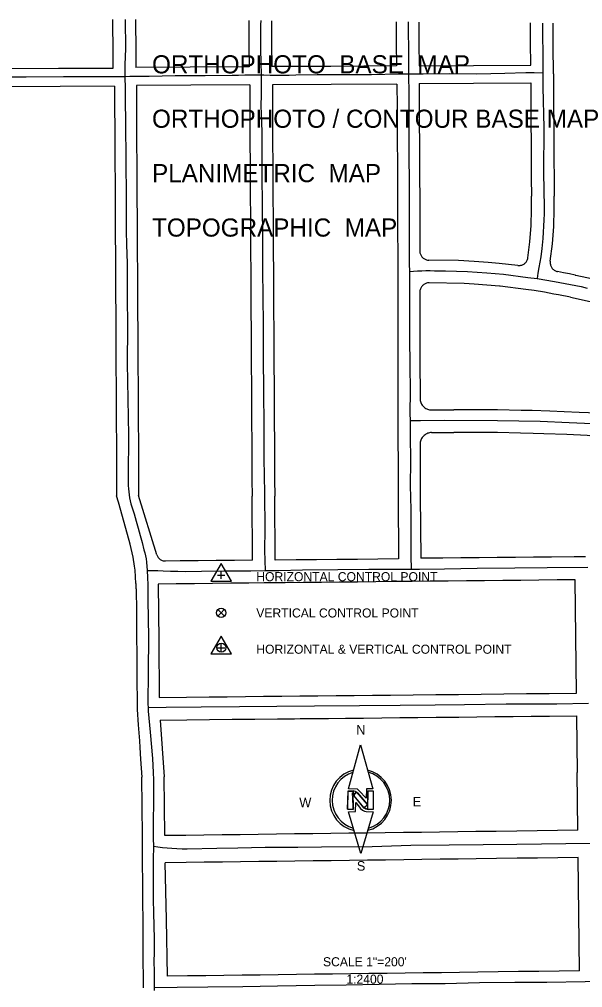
# Model space of a CAD drawing. Extents: x -25029 to 2274964, y -81170 to 687028.
# Drawn here: x 389 to 1632, y -63865 to -61729 of the extents above; entities that cross this region are included whole.
import ezdxf

# ---------------------------------------------------------------- set-up
doc = ezdxf.new("R2010")
doc.units = 0
for name, color, linetype in [('81911BEA - RW_X_Fee_RW', 7, 'Continuous'), ('GE_X_CL_2000', 7, 'Continuous'), ('TI_HOR', 7, 'Continuous'), ('TI_NORTHA', 7, 'Continuous'), ('TI_ORTHO_BM', 7, 'Continuous'), ('TI_ORTHO_CBM', 7, 'Continuous'), ('TI_PLAN', 7, 'Continuous'), ('TI_SCLBAR', 7, 'Continuous'), ('TI_TOPO', 7, 'Continuous'), ('TI_VER', 7, 'Continuous')]:
    doc.layers.add(name, color=color, linetype=linetype)

msp = doc.modelspace()

# ---------------------------------------------------------------- linework, layer by layer
at = {"layer": '81911BEA - RW_X_Fee_RW'}
for p, q in [((1518.7, -62148.3), (1518.4, -62119)), ((1568.6, -62147.9), (1568.5, -62118.9)), ((1505.9, -62324.8), (1449.4, -62317.9)), ((1524.8, -62327.5), (1505.9, -62324.8)), ((1298.1, -62590.7), (1347.1, -62590.3)), ((1298.3, -62640.7), (1347.4, -62640.3)), ((1596.7, -62645.1), (1545.7, -62643.1)), ((692.4, -62910.2), (652.1, -62779.2)), ((903.4, -62922.2), (902.2, -62780.8)), ((953.4, -62921.8), (952.2, -62780.6)), ((1224.4, -62781.8), (1225.6, -62919.4)), ((1273.3, -62780.8), (1274.4, -62917.7)), ((1638.1, -62914.6), (1613.1, -62914.8)), ((646, -62973.4), (646.1, -62985.1)), ((1618.2, -63265.3), (1619.5, -63390.4)), ((699.8, -63274.6), (708.5, -63399.6)), ((709.6, -63529.5), (708.5, -63399.6)), ((1621.1, -63517.8), (1619.5, -63390.4))]:
    msp.add_line(p, q, dxfattribs=at)
for points in [[(594.5, -61729.3), (594.6, -61747.3), (594.8, -61787.3), (595.1, -61837.3)], [(645.1, -61729.7), (645.2, -61745.3), (645.5, -61785.3), (645.8, -61835.3)], [(895.2, -61731.9), (895.2, -61743.9), (895.5, -61783.9), (895.8, -61833.9)], [(945.2, -61732.3), (945.2, -61743.6), (945.5, -61783.6), (945.8, -61833.6)], [(1220, -61734.7), (1220.1, -61742), (1220.3, -61782), (1220.6, -61832)], [(1270, -61735.1), (1270.1, -61741.7), (1270.3, -61781.7), (1270.6, -61831.7)], [(1517, -61830.3), (1516.7, -61780.3), (1516.4, -61740.3), (1516.4, -61737.2)], [(1567.1, -61849.1), (1567, -61839), (1566.8, -61799), (1566.6, -61759), (1566.4, -61737.6)], [(595.1, -61837.3), (475.1, -61838), (355.1, -61838.7)], [(895.8, -61833.9), (765.8, -61834.6), (645.8, -61835.3)], [(1220.6, -61832), (1075.8, -61832.9), (945.8, -61833.6)], [(1270.6, -61831.7), (1390.6, -61831.1), (1517, -61830.3)], [(1567.1, -61849.1), (1567.2, -61879), (1567.5, -61919), (1567.7, -61959), (1567.9, -61999), (1568.2, -62039), (1568.4, -62079), (1568.5, -62118.9)], [(598.9, -61876.9), (478.9, -61877.5), (358.9, -61878.2)], [(598.9, -61876.9), (599.1, -61926.9), (599.3, -61966.9), (599.5, -62006.9), (599.8, -62046.9), (600, -62086.9), (600.2, -62126.9), (600.4, -62166.9), (600.6, -62206.9), (600.8, -62246.9), (601, -62286.9), (601.3, -62336.9), (601.5, -62376.9), (601.7, -62416.9), (601.9, -62456.9), (602.1, -62496.9), (602.3, -62536.9), (602.5, -62576.9), (602.7, -62616.9), (603, -62666.9), (603.2, -62706.9), (603.4, -62746.9), (603.4, -62754.9), (603.5, -62780.2)], [(897, -61873.9), (767, -61874.6), (647, -61875.3)], [(647, -61875.3), (647.3, -61925.3), (647.5, -61965.3), (647.7, -62005.3), (648, -62045.3), (648.2, -62085.3), (648.4, -62125.3), (648.6, -62165.3), (648.9, -62205.3), (649.1, -62245.3), (649.3, -62285.3), (649.4, -62295.3), (649.6, -62335.3), (649.8, -62375.3), (650.1, -62415.3), (650.3, -62455.3), (650.5, -62495.3), (650.7, -62535.3), (651, -62575.3), (651.2, -62615.3), (651.5, -62665.3), (651.7, -62705.3), (651.8, -62722.3), (651.9, -62745.3), (652.1, -62779.2)], [(897, -61873.9), (897.3, -61923.9), (897.5, -61963.9), (897.7, -62003.9), (898, -62043.9), (898.2, -62083.9), (898.4, -62123.9), (898.6, -62158.9), (898.6, -62163.9), (898.9, -62203.9), (899.1, -62243.9), (899.3, -62283.9), (899.6, -62333.9), (899.8, -62373.9), (900.1, -62413.9), (900.3, -62453.9), (900.5, -62493.9), (900.8, -62533.9), (901, -62573.9), (901.2, -62613.9), (901.5, -62663.9), (901.7, -62703.9), (902, -62743.9), (902.2, -62780.8)], [(1221.8, -61872), (1077, -61872.8), (947, -61873.6)], [(947, -61873.6), (947.2, -61918.6), (947.3, -61923.6), (947.5, -61963.6), (947.7, -62003.6), (948, -62043.6), (948.2, -62083.6), (948.4, -62123.6), (948.6, -62163.6), (948.9, -62203.6), (949.1, -62243.6), (949.3, -62283.6), (949.6, -62333.6), (949.8, -62373.6), (950.1, -62413.6), (950.3, -62453.6), (950.5, -62493.6), (950.8, -62533.6), (951, -62573.6), (951.2, -62613.6), (951.5, -62663.6), (951.7, -62703.6), (952, -62743.6), (952.2, -62780.6)], [(1221.8, -61872), (1222.1, -61922), (1222.3, -61962), (1222.6, -62002), (1222.8, -62042), (1223, -62082), (1223.3, -62121.9)], [(1270.6, -61870.5), (1390.6, -61869.8), (1517, -61869.1)], [(1270.6, -61870.5), (1270.9, -61920.5), (1271.1, -61960.5), (1271.4, -62000.5), (1271.6, -62040.5), (1271.8, -62080.5), (1272.1, -62120.5)], [(1517, -61869.1), (1517.3, -61919.1), (1517.5, -61959.1), (1517.7, -61999.1), (1518, -62039.1), (1518.2, -62079.1), (1518.4, -62119)], [(1272.1, -62120.5), (1272.1, -62165.5), (1272.1, -62166.5), (1272.2, -62212.5), (1272.4, -62240.4)], [(1223.3, -62121.9), (1223.3, -62162), (1223.4, -62202), (1223.5, -62242), (1223.5, -62282), (1223.6, -62322), (1223.6, -62332), (1223.7, -62362), (1223.7, -62372), (1223.8, -62402), (1223.8, -62412), (1223.8, -62447), (1223.9, -62452), (1223.9, -62492), (1224, -62532), (1224.1, -62572), (1224.1, -62582), (1224.1, -62612), (1224.2, -62622), (1224.2, -62662), (1224.3, -62702), (1224.4, -62742), (1224.4, -62781.8)], [(1510.8, -62255.2), (1515.4, -62219.8), (1518, -62184.1), (1518.7, -62148.3)], [(1560.1, -62262.9), (1565, -62224.7), (1567.8, -62186.4), (1568.6, -62147.9)], [(1272.4, -62240.4), (1272.5, -62242.1), (1272.7, -62243.9), (1273.1, -62245.6), (1273.6, -62247.2), (1274.3, -62248.8), (1275.1, -62250.4), (1276.1, -62251.9), (1277.1, -62253.3), (1278.3, -62254.5), (1279.6, -62255.7), (1281, -62256.8), (1282.5, -62257.7), (1284.1, -62258.5), (1285.7, -62259.2), (1287.3, -62259.7), (1289.1, -62260.1), (1290.8, -62260.3), (1292.5, -62260.3)], [(1488.6, -62272), (1447.4, -62267.8), (1423.4, -62265.3), (1392.4, -62263.5), (1358, -62261.4), (1292.5, -62260.3)], [(1488.6, -62272), (1490.3, -62272.2), (1492, -62272.2), (1493.7, -62272), (1495.4, -62271.7), (1497.1, -62271.3), (1498.7, -62270.7), (1500.2, -62270), (1501.7, -62269.1), (1503.1, -62268.2), (1504.4, -62267.1), (1505.7, -62265.9), (1506.8, -62264.6), (1507.8, -62263.2), (1508.7, -62261.7), (1509.4, -62260.2), (1510, -62258.6), (1510.5, -62256.9), (1510.8, -62255.2)], [(1560.1, -62262.9), (1560.1, -62264.6), (1560, -62266.3), (1560.1, -62268), (1560.4, -62269.7), (1560.8, -62271.4), (1561.3, -62273), (1562, -62274.6), (1562.8, -62276.1), (1563.7, -62277.6), (1564.7, -62278.9), (1565.9, -62280.2), (1567.2, -62281.3), (1568.5, -62282.4), (1570, -62283.3), (1571.5, -62284.1), (1573.1, -62284.7), (1574.7, -62285.3), (1576.3, -62285.6)], [(1615.4, -62293.4), (1602.4, -62290.6), (1589.3, -62288), (1576.3, -62285.6)], [(1292.7, -62310.3), (1290.9, -62310.4), (1289.2, -62310.7), (1287.4, -62311.1), (1285.7, -62311.6), (1284.1, -62312.3), (1282.5, -62313.1), (1281.1, -62314.1), (1279.6, -62315.2), (1278.3, -62316.4), (1277.2, -62317.7), (1276.1, -62319.1), (1275.1, -62320.6), (1274.3, -62322.2), (1273.6, -62323.8), (1273.1, -62325.5), (1272.7, -62327.2), (1272.5, -62329), (1272.4, -62330.7)], [(1449.4, -62317.9), (1447.8, -62317.7), (1392.5, -62313.6), (1370.3, -62312), (1292.7, -62310.3)], [(1615.4, -62293.4), (1616.8, -62293.7), (1675.5, -62306.1), (1681.6, -62307.4)], [(1272.4, -62330.7), (1272.5, -62360.8), (1272.6, -62406.8), (1272.7, -62452.8), (1272.7, -62498.8), (1272.8, -62544.8), (1272.9, -62565.7)], [(1568.1, -62335), (1547.7, -62331.3), (1524.8, -62327.5)], [(1605, -62342.3), (1578.3, -62336.9), (1568.1, -62335)], [(1605, -62342.3), (1641.6, -62350), (1671.2, -62356.3)], [(1272.9, -62565.7), (1273, -62567.9), (1273.3, -62570.1), (1273.8, -62572.2), (1274.5, -62574.3), (1275.3, -62576.3), (1276.3, -62578.2), (1277.5, -62580.1), (1278.8, -62581.8), (1280.3, -62583.4), (1281.9, -62584.9), (1283.7, -62586.2), (1285.5, -62587.4), (1287.5, -62588.4), (1289.5, -62589.2), (1291.6, -62589.8), (1293.7, -62590.3), (1295.9, -62590.6), (1298.1, -62590.7)], [(1558.9, -62593.5), (1520.3, -62592.2), (1496, -62591.7), (1444, -62590.7), (1433.7, -62590.5), (1393, -62590.4), (1347.1, -62590.3)], [(1698.4, -62600.3), (1681.8, -62599.4), (1644.5, -62597.2), (1623.9, -62596.2), (1590.6, -62594.7), (1558.9, -62593.5)], [(1298.3, -62640.7), (1296.1, -62640.8), (1293.9, -62641.1), (1291.8, -62641.6), (1289.7, -62642.2), (1287.6, -62643.1), (1285.7, -62644.1), (1283.8, -62645.3), (1282.1, -62646.7), (1280.4, -62648.2), (1278.9, -62649.8), (1277.6, -62651.6), (1276.4, -62653.4), (1275.4, -62655.4), (1274.6, -62657.5), (1273.9, -62659.6), (1273.4, -62661.7), (1273.1, -62663.9), (1273.1, -62666.1)], [(1494.7, -62641.7), (1443.7, -62640.7), (1435, -62640.6), (1392.7, -62640.4), (1347.4, -62640.3)], [(1545.7, -62643.1), (1522.6, -62642.3), (1494.7, -62641.7)], [(1695.3, -62650.2), (1647.6, -62647.5), (1641.7, -62647.1), (1596.7, -62645.1)], [(1273.1, -62666.1), (1273.1, -62688.8), (1273.2, -62734.8), (1273.3, -62780.8)], [(633.1, -62886.8), (619.8, -62838.8), (607.3, -62793.9), (603.5, -62780.2)], [(646, -62973.4), (644.4, -62944.2), (643.1, -62935.1), (640.1, -62915.2), (633.1, -62886.8)], [(692.4, -62910.2), (692.9, -62911.8), (693.6, -62913.3), (694.3, -62914.7), (695.2, -62916.1), (696.3, -62917.4), (697.4, -62918.5), (698.6, -62919.6), (699.9, -62920.6), (701.3, -62921.5), (702.8, -62922.2), (704.3, -62922.8), (705.8, -62923.3), (707.4, -62923.6), (709.1, -62923.8), (710.7, -62923.9)], [(903.4, -62922.2), (863.4, -62922.5), (823.4, -62922.9), (783.4, -62923.2), (743.4, -62923.6), (710.7, -62923.9)], [(1225.6, -62919.4), (1179.6, -62919.8), (1134.6, -62920.2), (1089.6, -62920.6), (1044.6, -62921), (999.6, -62921.4), (953.4, -62921.8)], [(1613.1, -62914.8), (1563.1, -62915.2), (1523.1, -62915.6), (1483.1, -62915.9), (1443.1, -62916.3), (1403.1, -62916.6), (1363.1, -62917), (1323.1, -62917.3), (1274.4, -62917.7)], [(929.3, -62972.3), (895.2, -62972.6), (855.2, -62973), (815.2, -62973.5), (775.2, -62973.9), (735.2, -62974.3), (695.2, -62974.7)], [(695.2, -62974.7), (696.5, -63099.7), (697.7, -63224.7)], [(1251.5, -62969), (1215.2, -62969.4), (1175.2, -62969.8), (1135.2, -62970.2), (1095.2, -62970.6), (1055.2, -62971), (1015.2, -62971.4), (975.2, -62971.8), (935.2, -62972.2), (929.3, -62972.3)], [(1375.2, -62967.8), (1335.2, -62968.2), (1295.2, -62968.6), (1255.2, -62969), (1251.5, -62969)], [(1615.2, -62965.3), (1575.2, -62965.7), (1535.2, -62966.1), (1495.2, -62966.5), (1455.2, -62967), (1415.2, -62967.4), (1375.2, -62967.8)], [(1617.7, -63215.3), (1616.4, -63090.3), (1615.2, -62965.3)], [(646.7, -62985), (647.1, -63035), (647.6, -63085), (648, -63135), (648.4, -63185), (648.9, -63235), (649, -63251.4)], [(697.7, -63224.7), (757.7, -63224), (807.7, -63223.5), (847.7, -63223.1), (887.7, -63222.7), (927.7, -63222.3), (967.7, -63221.9), (1007.7, -63221.5), (1047.7, -63221.1), (1087.7, -63220.7), (1127.7, -63220.3), (1167.7, -63219.9), (1207.7, -63219.5), (1257.7, -63219), (1307.7, -63218.5), (1357.7, -63218)], [(1357.7, -63218), (1407.7, -63217.5), (1457.7, -63216.9), (1507.7, -63216.4), (1509.7, -63216.4), (1557.7, -63215.9), (1617.7, -63215.3)], [(649, -63251.4), (651.3, -63284.9), (653.7, -63320.8), (654.7, -63334.8), (656.4, -63360.7), (659.1, -63400.6)], [(699.8, -63274.6), (758.2, -63274), (808.2, -63273.5), (858.2, -63273), (908.2, -63272.5), (958.2, -63272), (995.7, -63271.6), (1008.2, -63271.5), (1033.2, -63271.3), (1058.2, -63271), (1070.7, -63270.9), (1108.2, -63270.5), (1148.2, -63270.1), (1188.2, -63269.7), (1228.2, -63269.3), (1268.2, -63268.9), (1308.2, -63268.5), (1358.2, -63268)], [(1358.2, -63268), (1398.2, -63267.5), (1438.2, -63267.1), (1478.2, -63266.7), (1518.2, -63266.3), (1558.2, -63265.9), (1618.2, -63265.3)], [(660.6, -63560.2), (660.4, -63530.1), (659.1, -63400.6)], [(1356.1, -63521.2), (1316.1, -63521.8), (1276.1, -63522.3), (1236.1, -63522.8), (1196.1, -63523.3), (1156.1, -63523.8), (1116.1, -63524.3), (1076.1, -63524.9), (1036.1, -63525.4), (996.1, -63525.9), (956.1, -63526.4), (916.1, -63526.9), (876.1, -63527.4), (836.1, -63527.9), (796.1, -63528.4), (756.1, -63528.9), (709.6, -63529.5)], [(1621.1, -63517.8), (1576.1, -63518.4), (1531.1, -63518.9), (1486.1, -63519.5), (1441.1, -63520.1), (1396.1, -63520.6), (1356.1, -63521.2)], [(662.8, -63865.2), (662.7, -63845.1), (662.4, -63802.6), (662.1, -63760.1), (661.7, -63717.6), (661.4, -63675.1), (661.1, -63632.6), (660.8, -63590.1), (660.6, -63560.2)], [(1356.9, -63581.2), (1316.9, -63581.8), (1276.9, -63582.3), (1236.9, -63582.8), (1196.9, -63583.3), (1156.9, -63583.8), (1116.9, -63584.3), (1076.9, -63584.8), (1036.9, -63585.4), (996.9, -63585.9), (956.9, -63586.4), (916.9, -63586.9), (876.9, -63587.4), (836.9, -63587.9), (796.9, -63588.4), (756.9, -63588.9), (710.7, -63589.5)], [(715.6, -63839.5), (713.2, -63714.5), (710.7, -63589.5)], [(1621.9, -63577.8), (1576.9, -63578.3), (1531.9, -63578.9), (1486.9, -63579.5), (1441.9, -63580.1), (1396.9, -63580.6), (1356.9, -63581.2)], [(1625, -63827.8), (1623.5, -63702.8), (1621.9, -63577.8)], [(1625, -63827.8), (1580.1, -63828.3), (1535.1, -63828.9), (1490.1, -63829.5), (1445.1, -63830), (1400.1, -63830.6), (1360.1, -63831.2)], [(1360.1, -63831.2), (1320.1, -63831.8), (1280.1, -63832.3), (1240.1, -63832.8), (1200.1, -63833.3), (1160.1, -63833.8), (1120.1, -63834.3), (1080.1, -63834.8), (1040.1, -63835.3), (1000.1, -63835.8), (960.1, -63836.4), (920.1, -63836.9), (880.1, -63837.4), (840.1, -63837.9), (800.1, -63838.4), (760.1, -63838.9), (715.6, -63839.5)]]:
    msp.add_lwpolyline(points, dxfattribs=at)
at = {"layer": 'GE_X_CL_2000'}
for points in [[(622.2, -61729.5), (622.8, -61794.3), (621.6, -61828.5), (621.8, -61855.1)], [(921.4, -61732.1), (921.2, -61741.3), (921.1, -61768.9), (921.2, -61796.5), (921.6, -61824), (922.2, -61851.5)], [(1246.3, -61734.9), (1246.4, -61745.6), (1247.1, -61804.7), (1247.5, -61849.4)], [(1543.2, -61737.4), (1543.2, -61745.2), (1543.6, -61824.2), (1543.8, -61846.9)], [(331.9, -61856), (343.6, -61855.9), (378.8, -61855.7), (404, -61855.9), (486, -61855.3), (505.3, -61855.5), (524.7, -61855.5), (544.1, -61855.5), (563.5, -61855.4), (582.9, -61855.1), (595.9, -61855.3), (608.8, -61855.3), (621.8, -61855.1)], [(621.8, -61855.1), (632.4, -61854.6), (643.1, -61854.3), (653.8, -61854.2), (664.4, -61854.3), (675.1, -61854.6), (732.9, -61852.9), (798.8, -61852.8), (858.3, -61852.2), (872.3, -61852.1), (886.3, -61851.9), (900.3, -61851.8), (922.2, -61851.5)], [(621.8, -61855.1), (622.2, -61882.2), (622.5, -61900.2), (622.9, -61963.8), (624, -62034.4), (624.8, -62127.5), (624.9, -62195.9), (625.6, -62226.4), (626.5, -62267.1), (626.8, -62338.2), (627.2, -62408.7), (626.8, -62487.7), (627.9, -62566.9), (629.5, -62646.2), (628.9, -62737.2), (628.7, -62744), (628.8, -62750.8), (629, -62757.6), (629.5, -62764.4), (630.2, -62771.1), (631.1, -62777.9), (632.2, -62784.6), (633.6, -62791.3), (635.1, -62797.9), (636.9, -62804.4), (641.9, -62820.1), (646.6, -62835.8), (651.2, -62851.5), (655.6, -62867.3), (659.8, -62883.2), (663.7, -62899.1), (665.5, -62905.8), (667.1, -62912.6), (668.4, -62919.4), (669.6, -62926.3), (670.7, -62945.1)], [(922.2, -61851.5), (922.3, -61874), (922.2, -61896.5), (921.9, -61919), (922.7, -61938.3), (923.3, -61957.7), (923.6, -61977), (923.8, -61996.3), (923.8, -62015.7), (923.5, -62071.1), (925.1, -62209.4), (925.2, -62229), (925.5, -62285), (926.4, -62338), (926.7, -62404.2), (926.8, -62472.7), (927.5, -62551.6), (927.9, -62623.4), (928.3, -62697.7), (929.7, -62774.5), (930.4, -62853.5), (929.9, -62900.5), (930.9, -62945.1)], [(922.2, -61851.5), (928.3, -61851.5), (942.3, -61852), (956.4, -61852.3), (970.4, -61852.3), (984.5, -61852.1), (998.5, -61851.5), (1045.9, -61851), (1109.9, -61851.1), (1166.1, -61850.8), (1225.6, -61849.6), (1247.5, -61849.4)], [(1247.5, -61849.4), (1279.8, -61849.6), (1337.1, -61848.7), (1398.4, -61849.1), (1459.9, -61847.6), (1506.5, -61846.8), (1524.9, -61846.5), (1543.8, -61846.9)], [(1247.5, -61849.4), (1248.1, -61895.3), (1248, -61958.8), (1248.3, -62028.3), (1248.7, -62090.5), (1248.9, -62154.2), (1249, -62231.7), (1249.1, -62268.5), (1249.3, -62285.4)], [(1543.8, -61846.9), (1544.1, -61879.1), (1545.9, -61968.2), (1545.5, -62067.3), (1546.6, -62144.4), (1546.5, -62158), (1546.1, -62171.6), (1545.5, -62185.2), (1544.7, -62198.8), (1543.7, -62212.4), (1541.6, -62234.3), (1539.3, -62253.1), (1537, -62264.9), (1534.8, -62276.8), (1532.9, -62288.7), (1531.1, -62300.7)], [(1249.3, -62285.4), (1258.5, -62284.6), (1267.6, -62284), (1276.8, -62283.6), (1286, -62283.4), (1295.2, -62283.5), (1304.4, -62283.8), (1328.7, -62284.2), (1353, -62284.8), (1377.3, -62285.6), (1420.5, -62288.2), (1457, -62291.4), (1510.7, -62298.3), (1531.1, -62300.7)], [(1249.3, -62285.4), (1249.7, -62317.9), (1249.6, -62376.7), (1249.8, -62432.4), (1250.2, -62491.7), (1250.8, -62549.6), (1250.6, -62598.4), (1250.8, -62614.3)], [(1531.1, -62300.7), (1569.7, -62307.4), (1628.1, -62318.8), (1641.8, -62322.2)], [(1250.8, -62614.3), (1274.2, -62614.2), (1327.8, -62613.4), (1443.4, -62613.8), (1490.6, -62614.8), (1538, -62615.8), (1601.7, -62618.2), (1686.4, -62622.2)], [(1250.8, -62614.3), (1251, -62645.5), (1251.8, -62704.6), (1251.3, -62757.4), (1252.2, -62810.1), (1252.3, -62863.5), (1252.2, -62913.5), (1253.3, -62941.9)], [(670.7, -62945.1), (682.4, -62945), (694.1, -62945.1), (705.8, -62945.4), (722.1, -62946.2), (738.5, -62946.6), (754.9, -62946.7), (790.7, -62945.9), (839.8, -62945.6), (899.4, -62945.3), (930.9, -62945.1)], [(670.7, -62945.1), (671.5, -62959.9), (672, -62976.7), (672.3, -62993.5), (672.4, -63010.3), (673.5, -63092), (673.1, -63167.8), (672.6, -63239.8), (673, -63247.3)], [(930.9, -62945.1), (961.2, -62944.8), (1013.3, -62943), (1091.2, -62942.9), (1160.2, -62941.6), (1235.6, -62942.2), (1253.3, -62941.9)], [(1253.3, -62941.9), (1271.3, -62941.5), (1326.8, -62940.9), (1398.7, -62939.5), (1481.8, -62938.8), (1553.2, -62938), (1643.2, -62937.3)], [(673, -63247.3), (713.1, -63246.2), (790.1, -63245.5), (874.2, -63244.9), (957, -63244), (1040.3, -63243.3), (1139.2, -63242.3), (1229.3, -63241.8), (1306.3, -63240.7), (1371, -63240.5), (1462.6, -63239.2), (1574.4, -63238.8), (1644.8, -63237.6)], [(673, -63247.3), (673.3, -63255), (677.4, -63301.1), (682.4, -63359.3), (683.4, -63374.9), (684.2, -63390.5), (684.7, -63406.1), (685, -63421.7), (685.1, -63437.3), (685, -63453), (684.7, -63468.6), (684.2, -63485.4), (683.9, -63502.2), (683.9, -63519.1), (684.1, -63535.9), (684.6, -63552.8)], [(684.6, -63552.8), (694.7, -63554.2), (704.8, -63555.5), (714.9, -63556.6), (725, -63557.4), (736.4, -63558), (747.9, -63558.4), (759.3, -63558.4), (824.8, -63557.4), (870.9, -63556.4), (931.3, -63555.1), (1003, -63554.9), (1055.5, -63554.4), (1167.5, -63553.2), (1252.3, -63550.3), (1336.8, -63549.8), (1412.3, -63549.1), (1486.7, -63548.6), (1541.1, -63547.8), (1648.2, -63546.4)], [(684.6, -63552.8), (684.1, -63582.2), (683.8, -63611.7), (683.8, -63641.2), (684, -63670.7), (685, -63699.6), (685.7, -63728.6), (686, -63757.5), (686.1, -63786.4), (685.9, -63807.5), (686, -63828.7), (686.4, -63864.6)], [(686.4, -63864.6), (737.1, -63864), (804.4, -63862.8), (882, -63862.2), (958.3, -63860.7), (1041, -63859.4), (1110.2, -63858.9), (1182.7, -63857.2), (1254.4, -63856), (1328.5, -63855.7), (1404.1, -63853.5), (1481.7, -63853), (1552.5, -63852.4), (1637.1, -63851), (1651.8, -63850.8)], [(686.4, -63864.6), (686.4, -63870.9)]]:
    msp.add_lwpolyline(points, dxfattribs=at)
at = {"layer": 'TI_HOR'}
for p, q in [((834.2, -62963.4), (834.2, -62947.4)), ((826.2, -62955.4), (842.2, -62955.4))]:
    msp.add_line(p, q, dxfattribs=at)
msp.add_lwpolyline([(834.2, -62929.4), (811.6, -62968.4), (856.7, -62968.4)], close=True, dxfattribs=at)
at = {"layer": 'TI_NORTHA'}
for p, q in [((1124.8, -63440.1), (1124.8, -63442.7)), ((1126.6, -63441.9), (1148.3, -63467.9)), ((1134.9, -63434.9), (1156.7, -63461)), ((1156.7, -63461), (1157.9, -63458.9))]:
    msp.add_line(p, q, dxfattribs=at)
for points in [[(1115, -63426), (1141.6, -63329.1), (1168.7, -63426.5), (1154.5, -63426.6), (1153.9, -63447.2), (1138.5, -63430.5), (1135.6, -63427.8), (1134.7, -63427.4), (1115, -63426)], [(1113.1, -63471.2), (1114, -63431.1), (1124.9, -63431.2)], [(1113.1, -63471.2), (1125.2, -63472), (1124.8, -63442.7)], [(1126.6, -63441.9), (1125.9, -63440.8), (1124.8, -63440.1), (1124.8, -63440.1)], [(1157.9, -63458.9), (1158, -63430.8), (1169.5, -63430.7), (1169.5, -63471.8), (1159.8, -63471.9)], [(1142.6, -63568.8), (1114.8, -63477.1), (1130.7, -63476.1), (1131, -63456.4), (1141.5, -63469.8), (1145.8, -63473.7), (1150, -63475.6), (1153.8, -63476.5), (1169.4, -63476.7), (1142.6, -63568.8)], [(1156.7, -63461), (1157.2, -63460.6), (1157.2, -63460.6)], [(1148.3, -63467.9), (1150.8, -63469.2), (1153, -63470.4), (1155.9, -63471.5), (1159.8, -63471.9)]]:
    msp.add_lwpolyline(points, dxfattribs=at)
for points in [[(1113.3, -63471), (1114.5, -63430.9), (1124.9, -63431), (1125.5, -63471.8)], [(1123.5, -63441.2), (1123.5, -63435), (1127.7, -63435.7), (1127.7, -63440.8)], [(1125.4, -63431), (1125.9, -63440.8), (1132.9, -63432.9)], [(1125.9, -63440.8), (1149.1, -63468.5), (1157.2, -63460.6), (1133.5, -63433.3)], [(1169.7, -63430.4), (1169.7, -63471.7), (1157.7, -63471.5), (1158.2, -63430.7)], [(1149.7, -63468.5), (1157.1, -63461.3), (1157, -63471.5)]]:
    msp.add_lwpolyline(points, close=True, dxfattribs=at)
for centre, radius, start, end in [((1141.6, -63451.6), 68.1, 103.1293, 257.8427), ((1142.5, -63451.5), 63.7, 106.1733, 254.6693), ((1141.6, -63451.6), 68.1, 283.4554, 76.727), ((1142.5, -63451.5), 63.7, 284.8888, 75.4428)]:
    msp.add_arc(centre, radius, start, end, dxfattribs=at)
at = {"layer": 'TI_VER'}
for p, q in [((826.8, -63031), (841.2, -63045.4)), ((833.9, -63038.2), (826.8, -63045.4)), ((833.9, -63038.2), (841.1, -63031)), ((826.2, -63115.4), (842.2, -63115.4)), ((834.2, -63123.4), (834.2, -63107.4))]:
    msp.add_line(p, q, dxfattribs=at)
msp.add_lwpolyline([(834.2, -63089.4), (811.6, -63128.4), (856.7, -63128.4)], close=True, dxfattribs=at)
for centre in [(834.2, -63038.2), (834.3, -63114.8)]:
    msp.add_circle(centre, 10.1, dxfattribs=at)

# ---------------------------------------------------------------- texts
at = {"layer": 'TI_HOR'}
msp.add_text('HORIZONTAL CONTROL POINT', height=20, dxfattribs=at).set_placement((911.6, -62968.4))
at = {"layer": 'TI_NORTHA'}
for s, p in [('N', (1132.1, -63306.6)), ('E', (1256.7, -63465)), ('W', (1006.5, -63467.1)), ('S', (1133.4, -63606.8))]:
    msp.add_text(s, height=21, dxfattribs=at).set_placement(p)
at = {"layer": 'TI_ORTHO_BM'}
msp.add_text('ORTHOPHOTO  BASE  MAP', height=40, dxfattribs=at).set_placement((681.6, -61848.4))
at = {"layer": 'TI_ORTHO_CBM'}
msp.add_text('ORTHOPHOTO / CONTOUR BASE MAP', height=40, dxfattribs=at).set_placement((681.6, -61968.4))
at = {"layer": 'TI_PLAN'}
msp.add_text('PLANIMETRIC  MAP', height=40, dxfattribs=at).set_placement((681.6, -62088.4))
at = {"layer": 'TI_SCLBAR'}
for s, p in [('SCALE 1"=200\'', (1058.8, -63817.7)), ('1:2400', (1110.4, -63856))]:
    msp.add_text(s, height=20, dxfattribs=at).set_placement(p)
at = {"layer": 'TI_TOPO'}
msp.add_text('TOPOGRAPHIC  MAP', height=40, dxfattribs=at).set_placement((681.6, -62208.4))
at = {"layer": 'TI_VER'}
for s, p in [('VERTICAL CONTROL POINT', (911.6, -63048.4)), ('HORIZONTAL & VERTICAL CONTROL POINT', (911.6, -63128.4))]:
    msp.add_text(s, height=20, dxfattribs=at).set_placement(p)

doc.saveas('drawing.dxf')
